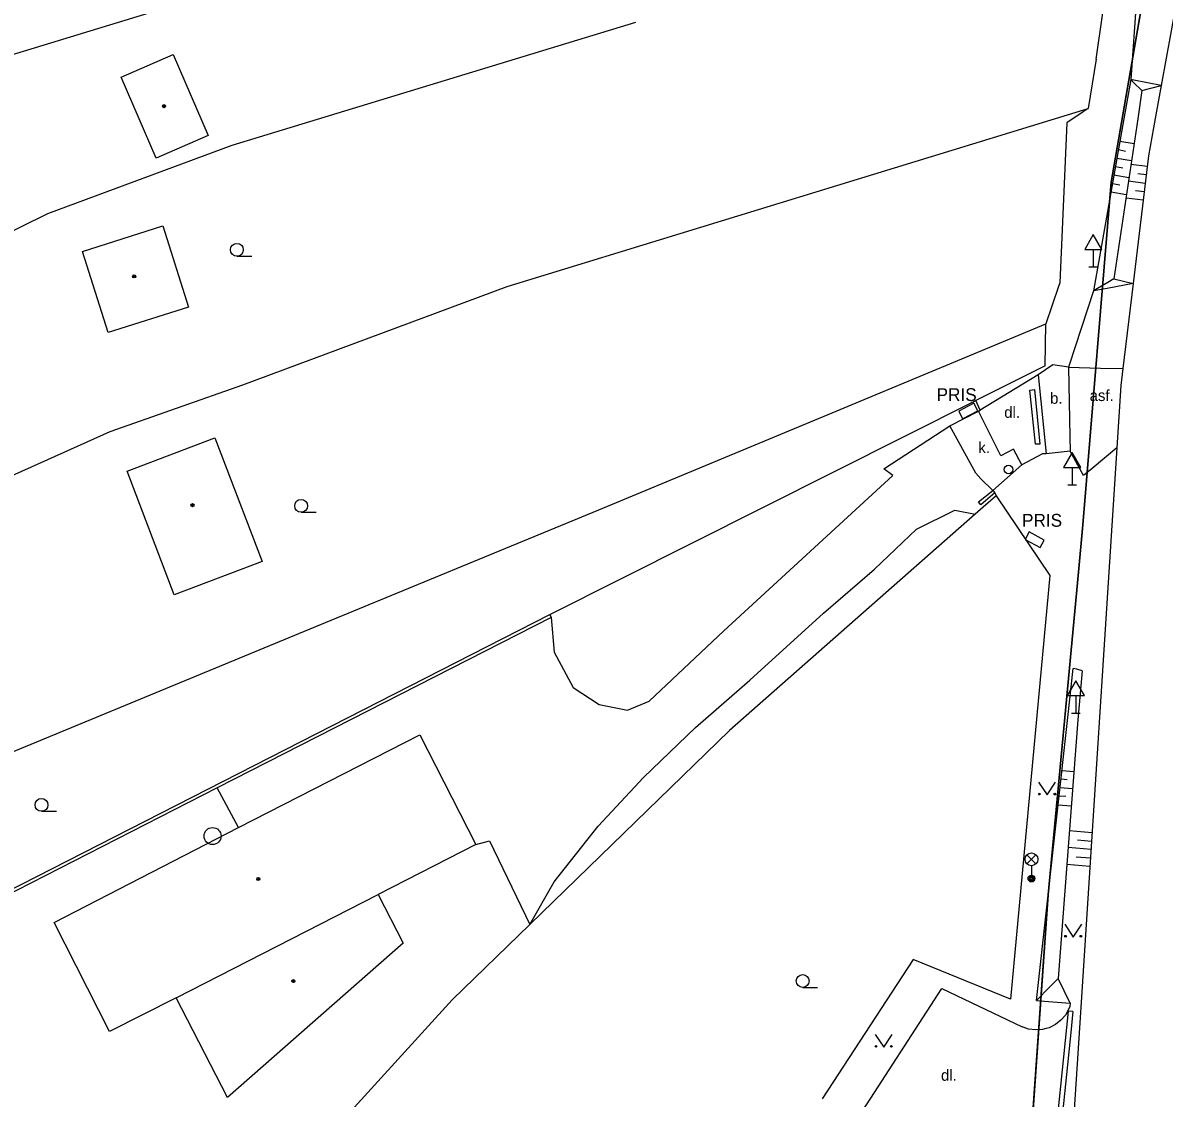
# Model space of a CAD drawing. Extents: x -598233 to -596890, y -1157848 to -1156431.
# Drawn here: x -598120.1 to -598053.5, y -1156750.3 to -1156687.5 of the extents above; entities that cross this region are included whole.
import ezdxf

# ---------------------------------------------------------------- set-up
doc = ezdxf.new("R2010")
doc.units = 0
for name, color, linetype in [('Level 10', 7, 'Continuous'), ('Level 11', 7, 'Continuous'), ('Level 14', 7, 'Continuous'), ('Level 15', 7, 'Continuous'), ('Level 24', 7, 'Continuous'), ('Level 27', 7, 'Continuous'), ('Level 31', 7, 'Continuous'), ('Level 33', 7, 'Continuous'), ('Level 34', 7, 'Continuous'), ('Level 36', 7, 'Continuous'), ('Level 39', 7, 'Continuous'), ('Level 40', 7, 'Continuous'), ('Level 42', 7, 'Continuous'), ('Level 5', 7, 'Continuous'), ('Level 51', 7, 'Continuous'), ('Level 52', 7, 'Continuous'), ('Level 7', 7, 'Continuous'), ('Level 8', 7, 'Continuous'), ('Vrstva 54', 7, 'Continuous'), ('Vrstva 60', 7, 'Continuous')]:
    doc.layers.add(name, color=color, linetype=linetype)

msp = doc.modelspace()

# ---------------------------------------------------------------- linework, layer by layer
at = {"layer": 'Level 10'}
for points in [[(-598049.01, -1156665.75), (-598052.78, -1156686.41), (-598053.66, -1156691.19), (-598054.01, -1156693.12), (-598054.41, -1156695.31), (-598055.3, -1156702.76), (-598055.9, -1156707.71), (-598056.02, -1156708.72), (-598056.25, -1156712.35)], [(-598056.25, -1156712.35), (-598058.3735, -1156745.3236), (-598058.893, -1156753.3904)]]:
    msp.add_lwpolyline(points, dxfattribs=at)
at = {"layer": 'Level 11'}
for points in [[(-598055.11, -1156686.12), (-598055.44, -1156690.85)], [(-598055.11, -1156686.12), (-598055.44, -1156690.85)], [(-598053.6599, -1156691.19), (-598055.253, -1156690.8858), (-598055.44, -1156690.85)], [(-598110.466, -1156704.139), (-598115.153, -1156705.626), (-598116.659, -1156700.879), (-598111.973, -1156699.392), (-598110.466, -1156704.139)], [(-598055.3, -1156702.76), (-598056.8111, -1156703.041), (-598057.61, -1156703.19)], [(-598055.3, -1156702.76), (-598056.8111, -1156703.041), (-598057.61, -1156703.19)], [(-598057.61, -1156703.19), (-598059.04, -1156707.53), (-598059.08, -1156707.65)], [(-598059.08, -1156707.65), (-598060, -1156707.51), (-598060.84, -1156708.08)], [(-598060.84, -1156708.08), (-598064.24, -1156710.1599)], [(-598060.84, -1156708.08), (-598060.39, -1156712.71)], [(-598059.08, -1156707.65), (-598057.2, -1156707.7), (-598055.9, -1156707.71)], [(-598059.08, -1156707.65), (-598058.99, -1156711.71), (-598058.9699, -1156712.55)], [(-598059.08, -1156707.65), (-598057.2, -1156707.7), (-598055.9, -1156707.71)], [(-598061.33, -1156708.99), (-598061.07, -1156708.95), (-598060.75, -1156712.14), (-598061.01, -1156712.14), (-598061.33, -1156708.99)], [(-598061.81, -1156713.34), (-598062.28, -1156712.42), (-598063.02, -1156712.81), (-598064.33, -1156710.21)], [(-598089.29, -1156722.25), (-598089.12, -1156724.29), (-598088, -1156726.34), (-598086.48, -1156727.33), (-598084.82, -1156727.66), (-598083.57, -1156727.14), (-598079.2, -1156723.03), (-598069.34, -1156713.97), (-598069.87, -1156713.58), (-598066, -1156711.06)], [(-598106.169, -1156718.98), (-598111.295, -1156720.932), (-598114.047, -1156713.71), (-598108.921, -1156711.758), (-598106.169, -1156718.98)], [(-598060.39, -1156712.71), (-598060.6, -1156712.7), (-598061.81, -1156713.34)], [(-598058.9699, -1156712.55), (-598060.39, -1156712.71)], [(-598056.25, -1156712.35), (-598057.6988, -1156713.5537), (-598058.2, -1156713.9699), (-598058.9699, -1156712.55)], [(-598056.25, -1156712.35), (-598057.6988, -1156713.5537), (-598058.2, -1156713.9699), (-598058.9699, -1156712.55)], [(-598061.81, -1156713.34), (-598063.5, -1156714.84)], [(-598063.37, -1156714.98), (-598064.2, -1156715.68), (-598064.34, -1156715.51), (-598063.5, -1156714.84)], [(-598090.53, -1156740.18), (-598089.12, -1156737.69), (-598086.54, -1156734.44), (-598083.9, -1156731.6), (-598080.85, -1156728.69), (-598077.68, -1156725.91), (-598073.38, -1156722.01), (-598070.4, -1156719.43), (-598067.96, -1156717.11), (-598065.71, -1156715.99), (-598064.52, -1156716.23)], [(-598124.79, -1156740.17), (-598089.36, -1156722.08)], [(-598089.36, -1156722.08), (-598089.29, -1156722.25), (-598108.79, -1156732.21)], [(-598058.59, -1156725.28), (-598058.8, -1156725.23)], [(-598058.27, -1156725.37), (-598058.59, -1156725.28)], [(-598108.79, -1156732.21), (-598124.7199, -1156740.34)], [(-598107.54, -1156734.53), (-598108.79, -1156732.21)], [(-598093.68, -1156735.51), (-598092.89, -1156735.3), (-598090.53, -1156740.18)], [(-598059.69, -1156743.34), (-598060.1809, -1156743.8428), (-598060.95, -1156744.63)], [(-598059.69, -1156743.34), (-598060.1809, -1156743.8428), (-598060.95, -1156744.63)], [(-598058.9699, -1156744.78), (-598059.69, -1156743.34)], [(-598071.52, -1156751.71), (-598066.4699, -1156743.92), (-598061.79, -1156746.1599)], [(-598060.95, -1156744.63), (-598060.2508, -1156744.683), (-598058.9699, -1156744.78)], [(-598060.95, -1156744.63), (-598060.2508, -1156744.683), (-598058.9699, -1156744.78)], [(-598058.9699, -1156744.78), (-598058.99, -1156744.98)], [(-598058.99, -1156744.98), (-598059.1208, -1156745.2315), (-598059.25, -1156745.48), (-598059.52, -1156745.78), (-598059.84, -1156746.03), (-598060.2, -1156746.21), (-598060.39, -1156746.26), (-598060.6, -1156746.32), (-598061, -1156746.34), (-598061.4099, -1156746.29), (-598061.72, -1156746.18), (-598061.79, -1156746.1599)], [(-598058.99, -1156744.98), (-598059.1208, -1156745.2315), (-598059.25, -1156745.48), (-598059.52, -1156745.78), (-598059.84, -1156746.03), (-598060.2, -1156746.21), (-598060.39, -1156746.26), (-598060.6, -1156746.32), (-598061, -1156746.34), (-598061.4099, -1156746.29), (-598061.72, -1156746.18), (-598061.79, -1156746.1599)], [(-598059.87, -1156753.05), (-598059.07, -1156745.24)], [(-598058.82, -1156745.27), (-598058.94, -1156746.49), (-598059.62, -1156753.08)], [(-598058.82, -1156745.27), (-598059.07, -1156745.24), (-598059.12, -1156745.23)]]:
    msp.add_lwpolyline(points, dxfattribs=at)
at = {"layer": 'Level 14'}
for points in [[(-598055.44, -1156690.85), (-598055.84, -1156693.14), (-598057.61, -1156703.19)], [(-598055.44, -1156690.85), (-598055.84, -1156693.14), (-598057.61, -1156703.19)], [(-598055.44, -1156690.85), (-598055.275, -1156691.0123), (-598054.79, -1156691.49)], [(-598054.79, -1156691.49), (-598055.0358, -1156693.1373), (-598056.43, -1156702.49)], [(-598054.79, -1156691.49), (-598053.6599, -1156691.19)], [(-598056.43, -1156702.49), (-598056.7828, -1156702.6991), (-598057.61, -1156703.19)], [(-598056.43, -1156702.49), (-598056.7828, -1156702.6991), (-598057.61, -1156703.19)], [(-598056.43, -1156702.49), (-598055.3, -1156702.76)], [(-598060.95, -1156744.63), (-598059.11, -1156728.1), (-598058.8, -1156725.23)], [(-598060.95, -1156744.63), (-598059.11, -1156728.1), (-598058.8, -1156725.23)], [(-598058.27, -1156725.37), (-598058.53, -1156728.23), (-598059.69, -1156743.34)]]:
    msp.add_lwpolyline(points, dxfattribs=at)
at = {"layer": 'Level 15'}
for points in [[(-598056.1599, -1156694.94), (-598055.74, -1156695.02)], [(-598056.07, -1156694.45), (-598055.25, -1156694.59)], [(-598056.25, -1156695.44), (-598055.4, -1156695.58)], [(-598056.33, -1156695.93), (-598055.9, -1156696)], [(-598055.43, -1156695.78), (-598054.48, -1156695.9)], [(-598056.51, -1156696.9099), (-598056.07, -1156696.99)], [(-598056.42, -1156696.42), (-598055.55, -1156696.57)], [(-598055.58, -1156696.77), (-598054.6, -1156696.89)], [(-598055.02, -1156696.34), (-598054.54, -1156696.39)], [(-598056.59, -1156697.4099), (-598055.7, -1156697.56)], [(-598055.1599, -1156697.33), (-598054.6599, -1156697.39)], [(-598055.71, -1156697.76), (-598054.7199, -1156697.88)], [(-598059.45, -1156731.2), (-598058.76, -1156731.26)], [(-598059.56, -1156732.19), (-598058.84, -1156732.25)], [(-598059.15, -1156731.73), (-598059.51, -1156731.69)], [(-598059.24, -1156732.7199), (-598059.62, -1156732.69)], [(-598059.68, -1156733.19), (-598058.92, -1156733.25)], [(-598059.03, -1156734.69), (-598057.7, -1156734.81)], [(-598058.55, -1156735.24), (-598057.73, -1156735.31)], [(-598057.76, -1156735.81), (-598059.1, -1156735.69)], [(-598058.62, -1156736.23), (-598057.79, -1156736.3)], [(-598057.83, -1156736.8), (-598059.18, -1156736.69)]]:
    msp.add_lwpolyline(points, dxfattribs=at)
at = {"layer": 'Level 24'}
for points in [[(-598065.2588, -1156710.6521), (-598064.371, -1156710.1918), (-598064.6012, -1156709.7479), (-598065.489, -1156710.2082)], [(-598061.6087, -1156717.7006), (-598060.7302, -1156718.1784), (-598060.4913, -1156717.7392), (-598061.3698, -1156717.2614)]]:
    msp.add_lwpolyline(points, close=True, dxfattribs=at)
at = {"layer": 'Level 27'}
msp.add_circle((-598109.06, -1156735.02), 0.5, dxfattribs=at)
at = {"layer": 'Level 31'}
msp.add_circle((-598062.58, -1156713.61), 0.25, dxfattribs=at)
at = {"layer": 'Level 33'}
for p, q in [((-598061.505, -1156736.64), (-598060.975, -1156736.11)), ((-598061.505, -1156736.11), (-598060.975, -1156736.64)), ((-598061.24, -1156736.75), (-598061.24, -1156737.5))]:
    msp.add_line(p, q, dxfattribs=at)
for centre, radius in [((-598061.24, -1156736.375), 0.375), ((-598061.24, -1156737.5), 0.2), ((-598061.24, -1156737.5), 0.1445), ((-598061.24, -1156737.5), 0.0876)]:
    msp.add_circle(centre, radius, dxfattribs=at)
at = {"layer": 'Level 34'}
for p, q in [((-598057.63, -1156700.762), (-598057.63, -1156701.78)), ((-598057.88, -1156701.78), (-598057.38, -1156701.78)), ((-598058.86, -1156713.492), (-598058.86, -1156714.51)), ((-598059.11, -1156714.51), (-598058.61, -1156714.51)), ((-598058.65, -1156726.822), (-598058.65, -1156727.84)), ((-598058.9, -1156727.84), (-598058.4, -1156727.84))]:
    msp.add_line(p, q, dxfattribs=at)
for points in [[(-598058.13, -1156700.762), (-598057.13, -1156700.762), (-598057.63, -1156699.896)], [(-598059.36, -1156713.492), (-598058.36, -1156713.492), (-598058.86, -1156712.626)], [(-598059.15, -1156726.822), (-598058.15, -1156726.822), (-598058.65, -1156725.956)]]:
    msp.add_lwpolyline(points, close=True, dxfattribs=at)
at = {"layer": 'Level 36'}
for p, q in [((-598107.64, -1156701.165), (-598106.765, -1156701.165)), ((-598103.89, -1156716.115), (-598103.015, -1156716.115)), ((-598119.05, -1156733.575), (-598118.175, -1156733.575)), ((-598074.6, -1156743.855), (-598073.725, -1156743.855))]:
    msp.add_line(p, q, dxfattribs=at)
for points in [[(-598060.83, -1156731.87), (-598060.33, -1156732.62), (-598059.83, -1156731.87)], [(-598059.3, -1156740.17), (-598058.8, -1156740.92), (-598058.3, -1156740.17)], [(-598070.37, -1156746.6), (-598069.87, -1156747.35), (-598069.37, -1156746.6)]]:
    msp.add_lwpolyline(points, dxfattribs=at)
for centre, radius in [((-598107.6401, -1156700.7899), 0.375), ((-598103.8901, -1156715.7399), 0.375), ((-598119.0501, -1156733.1999), 0.375), ((-598060.7802, -1156732.5698), 0.05), ((-598059.8808, -1156732.5698), 0.05), ((-598059.2502, -1156740.8698), 0.05), ((-598058.3508, -1156740.8698), 0.05), ((-598074.6001, -1156743.4799), 0.375), ((-598070.3202, -1156747.2998), 0.05), ((-598069.4208, -1156747.2998), 0.05)]:
    msp.add_circle(centre, radius, dxfattribs=at)
at = {"layer": 'Level 39'}
for centre, radius in [((-598111.89, -1156692.4), 0.09), ((-598111.89, -1156692.4), 0.0398), ((-598113.64, -1156702.34), 0.09), ((-598113.64, -1156702.34), 0.0398), ((-598110.23, -1156715.7), 0.09), ((-598110.23, -1156715.7), 0.0398), ((-598106.39, -1156737.53), 0.09), ((-598106.39, -1156737.53), 0.0398), ((-598104.34, -1156743.49), 0.09), ((-598104.34, -1156743.49), 0.0398)]:
    msp.add_circle(centre, radius, dxfattribs=at)
at = {"layer": 'Level 5'}
for points in [[(-598107.54, -1156734.53), (-598096.96, -1156729.11)], [(-598096.96, -1156729.11), (-598093.68, -1156735.51)], [(-598118.31, -1156740.07), (-598107.54, -1156734.53)], [(-598093.68, -1156735.51), (-598099.38, -1156738.43)], [(-598111.19, -1156744.4699), (-598099.38, -1156738.43)], [(-598099.38, -1156738.43), (-598097.92, -1156741.27)], [(-598115.07, -1156746.44), (-598118.31, -1156740.07)], [(-598097.92, -1156741.27), (-598108.19, -1156750.29)], [(-598111.19, -1156744.4699), (-598115.07, -1156746.44)], [(-598108.19, -1156750.29), (-598111.19, -1156744.4699)]]:
    msp.add_lwpolyline(points, dxfattribs=at)
at = {"layer": 'Level 51'}
for points in [[(-598126.75, -1156691.2199), (-598062.92, -1156671.73)], [(-598107.9099, -1156694.68), (-598084.35, -1156687.5)], [(-598091.85, -1156702.94), (-598057.92, -1156692.53)], [(-598118.68, -1156698.67), (-598107.9099, -1156694.68)], [(-598134.39, -1156706.42), (-598118.68, -1156698.67)], [(-598107.3, -1156708.68), (-598091.85, -1156702.94)], [(-598072.64, -1156710.21), (-598060.4, -1156705.12)], [(-598115.04, -1156711.39), (-598107.3, -1156708.68)], [(-598086.51, -1156715.9699), (-598072.64, -1156710.21)], [(-598164.42, -1156733.56), (-598115.04, -1156711.39)], [(-598103.7, -1156723.05), (-598086.51, -1156715.9699)], [(-598123.1599, -1156731.1), (-598103.7, -1156723.05)]]:
    msp.add_lwpolyline(points, dxfattribs=at)
at = {"layer": 'Level 52'}
for points in [[(-598114.4, -1156690.7), (-598111.36, -1156689.39)], [(-598111.36, -1156689.39), (-598109.32, -1156694.12)], [(-598112.36, -1156695.44), (-598114.4, -1156690.7)], [(-598109.32, -1156694.12), (-598112.36, -1156695.44)]]:
    msp.add_lwpolyline(points, dxfattribs=at)
at = {"layer": 'Level 7'}
for points in [[(-598057.4699, -1156689.65), (-598057.92, -1156692.53)], [(-598057.92, -1156692.53), (-598058.23, -1156692.74), (-598059.18, -1156693.37), (-598059.5609, -1156702.2737), (-598059.58, -1156702.7199), (-598059.6534, -1156702.935), (-598060.4, -1156705.12)], [(-598060.43, -1156707.57), (-598064.49, -1156709.59)], [(-598089.36, -1156722.08), (-598064.49, -1156709.59)], [(-598064.24, -1156710.1599), (-598064.49, -1156709.59)], [(-598066, -1156711.06), (-598064.33, -1156710.21)], [(-598064.33, -1156710.21), (-598064.24, -1156710.1599)], [(-598064.48, -1156713.84), (-598064.19, -1156714.17)], [(-598063.5, -1156714.84), (-598063.37, -1156714.98)], [(-598063.3, -1156715.15), (-598064.52, -1156716.23), (-598078.88, -1156728.85), (-598090.53, -1156740.18), (-598095.06, -1156744.59), (-598105.71, -1156756.28), (-598115.63, -1156767.17), (-598137.57, -1156798.02)], [(-598063.37, -1156714.98), (-598063.3, -1156715.15)], [(-598063.3, -1156715.15), (-598060.17, -1156719.8), (-598062.46, -1156744.54)], [(-598068.15, -1156742.23), (-598073.4699, -1156750.36)], [(-598062.46, -1156744.54), (-598068.15, -1156742.23)]]:
    msp.add_lwpolyline(points, dxfattribs=at)
at = {"layer": 'Level 8'}
for points in [[(-598057.4699, -1156689.65), (-598057.05, -1156686.82)], [(-598060.43, -1156707.57), (-598060.4, -1156705.12)], [(-598064.48, -1156713.84), (-598066, -1156711.06)], [(-598063.5, -1156714.84), (-598064.19, -1156714.17)]]:
    msp.add_lwpolyline(points, dxfattribs=at)
at = {"layer": 'Vrstva 54'}
for p, q in [((-598051.82, -1156669.27), (-598056.59, -1156696.84)), ((-598056.59, -1156696.84), (-598058.24, -1156716.84)), ((-598058.24, -1156716.84), (-598058.5, -1156719.61)), ((-598058.5, -1156719.61), (-598060.26, -1156738.45)), ((-598060.26, -1156738.45), (-598062.32, -1156767.72))]:
    msp.add_line(p, q, dxfattribs=at)
at = {"layer": 'Vrstva 60'}
for points in [[(-598051.82, -1156669.27), (-598056.59, -1156696.84), (-598058.24, -1156716.84), (-598058.5, -1156719.61), (-598060.26, -1156738.45), (-598062.32, -1156767.72), (-598059.85, -1156780.87), (-598055.12, -1156786.5), (-598046.79, -1156796.42), (-598042.33, -1156799.68), (-598035.7, -1156804.52), (-598033.02, -1156806.47), (-598027.61, -1156810.61), (-598025.6, -1156812.15), (-598015.97, -1156821.78), (-598014.05, -1156825.16), (-598009.94, -1156832.4), (-598008.9, -1156844.6), (-598012.47, -1156871.86)], [(-598012.47, -1156871.86), (-598008.9, -1156844.6), (-598009.94, -1156832.4), (-598014.05, -1156825.16), (-598015.97, -1156821.78), (-598025.6, -1156812.15), (-598027.61, -1156810.61), (-598033.02, -1156806.47), (-598035.7, -1156804.52), (-598042.33, -1156799.68), (-598046.79, -1156796.42), (-598055.12, -1156786.5), (-598059.85, -1156780.87), (-598062.32, -1156767.72), (-598060.26, -1156738.45), (-598058.5, -1156719.61), (-598058.24, -1156716.84), (-598056.59, -1156696.84), (-598051.82, -1156669.27)]]:
    msp.add_lwpolyline(points, dxfattribs=at)

# ---------------------------------------------------------------- texts
at = {"layer": 'Level 40'}
for s, p in [('asf.', (-598057.84, -1156709.62)), ('b.', (-598060.15, -1156709.78)), ('dl.', (-598062.83, -1156710.6)), ('k. ', (-598064.34, -1156712.6599)), ('dl.', (-598066.52, -1156749.31))]:
    msp.add_text(s, height=0.65, dxfattribs=at).set_placement(p)
at = {"layer": 'Level 42'}
for p in [(-598066.78, -1156709.62), (-598061.79, -1156716.96)]:
    msp.add_text('PRIS', height=0.75, dxfattribs=at).set_placement(p)

doc.saveas('drawing.dxf')
